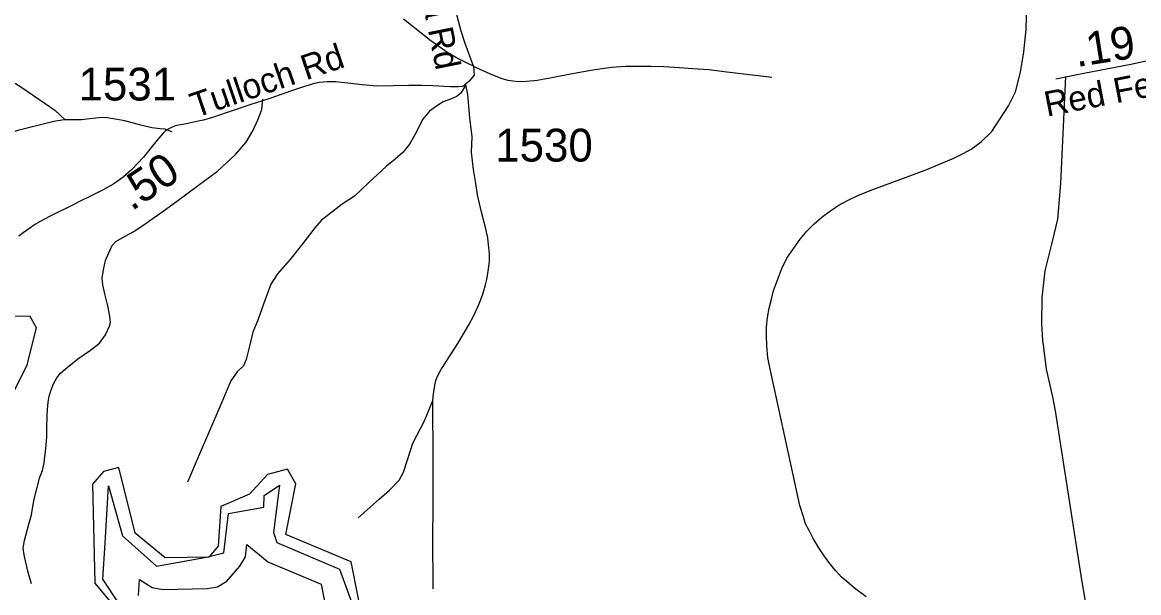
# Model space of a CAD drawing. Extents: x 1383679 to 1536984, y 460658 to 651027.
# Drawn here: x 1388982 to 1393235, y 493279 to 495451 of the extents above; entities that cross this region are included whole.
import ezdxf

# ---------------------------------------------------------------- set-up
doc = ezdxf.new("R2010")
doc.units = 0
for name, color, linetype in [('Exist Hydrographic Bay Label', 7, 'Continuous'), ('Exist Hydrographic Buffer Line', 7, 'Continuous'), ('Exist Road Non-System Type 51', 7, 'Continuous'), ('Exist Road Secondary Mileage Hundredths English Label', 7, 'Continuous'), ('Exist Road Secondary Type 51 Attributed', 7, 'Continuous'), ('Exist Road Secondary Type 51 Label', 7, 'Continuous'), ('Exist Road Secondary Type 51 Number Label', 7, 'Continuous')]:
    doc.layers.add(name, color=color, linetype=linetype)

msp = doc.modelspace()

# ---------------------------------------------------------------- linework, layer by layer
at = {"layer": 'Exist Hydrographic Bay Label'}
for points in [[(1388755.4, 493653.6), (1388999.4, 494147.6), (1389035.3, 494288), (1389011.4, 494331.2), (1388936.3, 494332.7)], [(1390287.3, 493127.2), (1390234.2, 493397.4), (1389986.2, 493500.9), (1390023.3, 493693.8), (1389991.3, 493750.2), (1389916.2, 493728.8), (1389847.2, 493654.7), (1389738.2, 493607.6), (1389727.3, 493456.8), (1389692.3, 493414.9), (1389526.2, 493411.7), (1389411.3, 493505.9), (1389349.3, 493756.6), (1389291.2, 493741.3), (1389248.3, 493692.9), (1389257.3, 493315.3), (1389314.3, 493248.5)]]:
    msp.add_lwpolyline(points, dxfattribs=at)
at = {"layer": 'Exist Hydrographic Buffer Line'}
for points in [[(1389345.4, 493244), (1389288.3, 493330.3), (1389296.6, 493467.3), (1389309.8, 493686.5), (1389363.7, 493496.1), (1389492.2, 493380.6)], [(1389749.3, 493431.1), (1389767.7, 493580.3), (1389901.5, 493604.4), (1389902.8, 493650), (1389961.5, 493689), (1389938.3, 493508.2), (1389951.8, 493470), (1390190.4, 493368.5), (1390278.6, 493127)], [(1389423.8, 493269.1), (1389427.5, 493330.1), (1389427.5, 493330.1), (1389476.5, 493298.7), (1389517.5, 493291.5), (1389685.8, 493294.7), (1389724.6, 493301.9), (1389760.7, 493322.8), (1389810.7, 493379.9), (1389831.3, 493415.6), (1389837.2, 493463), (1389837.2, 493463), (1389885.6, 493423.5), (1389917.6, 493396.8), (1390120.1, 493311.2), (1390160.7, 493103.9)], [(1389492.2, 493380.6), (1389683.6, 493414.7), (1389749.3, 493431.1)]]:
    msp.add_lwpolyline(points, dxfattribs=at)
at = {"layer": 'Exist Road Non-System Type 51'}
for points in [[(1392197.1, 493263.5), (1392152.4, 493296.2), (1392122.9, 493321.4), (1392103.1, 493338.9), (1392081.1, 493363), (1392060.4, 493387.2), (1392036.2, 493420), (1392016.6, 493450.7), (1391994.6, 493485.8), (1391979.2, 493516.4), (1391966.1, 493541.7), (1391957.4, 493568), (1391944.2, 493611.8), (1391829.1, 494136.7), (1391822.6, 494175.1), (1391818.1, 494217.8), (1391817.1, 494258.3), (1391817.1, 494292.3), (1391820.4, 494327.3), (1391827, 494362.4), (1391835.8, 494397.5), (1391843.4, 494430.4), (1391859.9, 494473.1), (1391875.1, 494513.7), (1391894.9, 494553.1), (1391921.1, 494591.5), (1391945.4, 494625.4), (1391970.5, 494656.1), (1391999, 494683.5), (1392027.5, 494708.8), (1392062.6, 494735), (1392092.1, 494754.8), (1392128.4, 494774.5), (1392164.5, 494792), (1392211.6, 494810.7), (1392422, 494888.4), (1392530.5, 494934.5), (1392566.6, 494952), (1392597.4, 494968.4), (1392634.6, 494996.9), (1392675.1, 495036.3), (1392738.6, 495132.8), (1392766.1, 495186.5), (1392785, 495261.1), (1392797, 495339.3), (1392806.1, 495423.6), (1392810.6, 495572.6)], [(1388472.1, 495300.3), (1388494.6, 495354.7), (1388514.5, 495397.2), (1388529.1, 495425), (1388551.6, 495435.6), (1388604.6, 495422.3), (1388645.9, 495406.4), (1388712.4, 495369.2), (1388795, 495321.5), (1388904.6, 495250.5), (1388975.6, 495205.3), (1389068.9, 495141.8), (1389104.9, 495117.2), (1389145, 495079.6)], [(1391837.9, 495240.9), (1391785.1, 495247.8), (1391666.4, 495262.1), (1391596.9, 495269.9), (1391536.2, 495274.8), (1391483.8, 495278.2), (1391425.2, 495281.7), (1391376.1, 495282.9), (1391334.1, 495283.4), (1391279.6, 495282.8), (1391226.9, 495279.8), (1391155.1, 495269.2), (1391070, 495253.9), (1390999.5, 495240.2), (1390943.1, 495230.4), (1390903.4, 495226.2), (1390871.6, 495225.4), (1390850.1, 495227.2), (1390832.4, 495230), (1390810.1, 495236.6), (1390786.9, 495244.9), (1390765.4, 495253.8), (1390725.8, 495271.4), (1390700, 495283.8)], [(1392956.1, 495245), (1392937.1, 494837.5), (1392925.9, 494702.2), (1392902.4, 494606.2), (1392877.6, 494505.2), (1392865.9, 494402.2), (1392864.5, 494303.1), (1392868.9, 494239.8), (1392871.4, 494221.8), (1392871.5, 494220.6), (1392871.9, 494218.2)], [(1390671.9, 495213.1), (1390652.5, 495182.2), (1390637.9, 495169.9), (1390617.1, 495159.8), (1390584.6, 495148.3), (1390559.9, 495132.1), (1390532.9, 495112.8), (1390507.5, 495082.8), (1390477.6, 495023.2), (1390456.6, 494987.1), (1390431.9, 494956.2), (1390401.8, 494929.9), (1390368.6, 494903.8), (1390300.8, 494839.7), (1390246.6, 494789.5), (1390200.4, 494758.7), (1390149.5, 494720.1), (1390120.9, 494697.8), (1390095.5, 494668.4), (1390050, 494609), (1390000.6, 494547.2), (1389953.5, 494493.2), (1389928.1, 494454.7), (1389899.9, 494378.3), (1389878.6, 494316.6), (1389859.4, 494271.1), (1389844, 494207.4), (1389833.9, 494167.7), (1389824.6, 494143.8), (1389800, 494119.8), (1389776.1, 494086.7), (1389734.4, 493987.2), (1389655.4, 493803.8), (1389610.9, 493700.1)], [(1390546.1, 494010.8), (1390548.4, 494037.4), (1390551.6, 494060.1), (1390555.1, 494076.8), (1390558.9, 494091), (1390565.2, 494106.7), (1390572.1, 494120.3), (1390578.8, 494131.5), (1390584.9, 494140.8), (1390603.8, 494171.5), (1390641, 494228.1), (1390661.5, 494262), (1390683.4, 494299), (1390702.5, 494335), (1390721, 494376.8), (1390734.4, 494412.3), (1390740.9, 494433.8), (1390746.1, 494452.3), (1390751.2, 494472.3), (1390757, 494503.6), (1390761.1, 494540.2), (1390761, 494570.4), (1390758.1, 494605.5), (1390754.9, 494630.2), (1390747, 494664.7), (1390730.8, 494728), (1390716.5, 494795), (1390709.6, 494837.4), (1390701.1, 494891.5), (1390693.1, 494956.8), (1390695, 495015.6), (1390686.5, 495088.1), (1390679.6, 495176.1), (1390671.9, 495213.1)], [(1389015.9, 493313.1), (1389002.9, 493361.5), (1388988.6, 493422.9), (1388985.1, 493448.9), (1388989.9, 493478.4), (1389006.4, 493539.8), (1389017, 493576.4), (1389021.8, 493607.2), (1389027.2, 493635.8), (1389038.4, 493679.3), (1389048.6, 493719.4), (1389057.8, 493744.6), (1389064.6, 493773.8), (1389067.5, 493797.8), (1389070.9, 493827.1), (1389074.9, 493872.9), (1389074.9, 493907.2), (1389076.1, 493952.5), (1389077.9, 493976.6), (1389079.5, 494004.7), (1389083.5, 494027.6), (1389090.4, 494048.2), (1389100.1, 494074.5), (1389112.8, 494098), (1389126.5, 494115.8), (1389146.6, 494132.3), (1389172.9, 494153), (1389193.5, 494169.6), (1389241.6, 494202.8), (1389275.4, 494229.8), (1389298.4, 494260.7), (1389313.2, 494294.4), (1389317.2, 494308.2), (1389314.9, 494332.8), (1389306.9, 494371.8), (1389295.5, 494417.6), (1389288, 494451.4), (1389285.2, 494477.3), (1389291.4, 494509.2), (1389298.9, 494544.8), (1389311.5, 494573.9), (1389323.5, 494600.9), (1389338.4, 494616.9), (1389371.1, 494636.4), (1389406.6, 494654.8), (1389450.1, 494684.5), (1389518.2, 494732), (1389568.5, 494768.7), (1389652.4, 494831.7), (1389725.2, 494884.1), (1389793.6, 494947.9), (1389834.6, 494994.7), (1389859.8, 495037.9), (1389880.2, 495082.4), (1389893.9, 495120), (1389898.4, 495159.3)], [(1389145, 495079.6), (1389140.9, 495079.5), (1389101.4, 495073.8), (1389045.8, 495059.4), (1388965, 495039.4), (1388888, 495014.4), (1388824.1, 494990), (1388798.5, 494980.6), (1388781.6, 494974.9), (1388768.4, 494974.3), (1388755.9, 494975.6), (1388739, 494983.1), (1388725.9, 494996.8), (1388693.4, 495033.8), (1388666.4, 495058.2), (1388647.6, 495073.8), (1388628.2, 495080.8)], [(1389552.9, 495033.8), (1389541.5, 495038.8), (1389525.9, 495044.4), (1389506.4, 495045.7), (1389475.1, 495049.4), (1389433.1, 495060.1), (1389372.5, 495076.3), (1389343.1, 495080.8), (1389304.2, 495088.2), (1389286.1, 495089.5), (1389237.2, 495083.8), (1389206.6, 495079.5), (1389172.1, 495080.1), (1389145, 495079.6)], [(1392871.9, 494218.2), (1392874.2, 494198.8), (1392875.2, 494192.7), (1392882.1, 494130.5), (1392906.6, 494025.8), (1392917.4, 493972), (1393017.2, 493328.2), (1393044.9, 493166.4), (1393059.8, 493066), (1393064.2, 493032.7)], [(1390260.8, 493564.3), (1390341.8, 493635.4), (1390380.4, 493670.2), (1390417.8, 493707.7), (1390434, 493738.8), (1390448.9, 493784.9), (1390461.4, 493824.8), (1390470.1, 493848.5), (1390513.8, 493933.2), (1390546.1, 494010.8)], [(1390547.4, 493293.9), (1390546.2, 493494.6), (1390547.1, 493600.2), (1390547.4, 493676.4), (1390547.4, 493702.5), (1390547.2, 493744.7), (1390547.1, 493836.8), (1390546, 493954.2), (1390545.9, 493961.2), (1390545.8, 493987.2), (1390546.1, 494010.8)]]:
    msp.add_lwpolyline(points, dxfattribs=at)
at = {"layer": 'Exist Road Secondary Type 51 Attributed'}
for points in [[(1390700, 495283.9), (1390668.4, 495370.6), (1390653.2, 495417.2), (1390637.9, 495474.7), (1390611.5, 495596), (1390576.1, 495777.9), (1390567.9, 495903.8), (1390584.4, 495994.5), (1390617.8, 496113.9), (1390637.4, 496159.2), (1390672.4, 496216.9), (1390716.6, 496284.8)], [(1393595.4, 495501.7), (1393531.4, 495403), (1393486.1, 495366.8), (1393442.9, 495344.7), (1393399.6, 495332.6), (1393205.6, 495291.4), (1393026.6, 495256.2), (1392919.2, 495235.6)], [(1390700, 495283.9), (1390678.7, 495294.1), (1390636.1, 495315.9), (1390599.2, 495338), (1390538.6, 495381.2), (1390433.9, 495463.4)], [(1390700, 495283.9), (1390703.2, 495250.1), (1390684.5, 495227.4), (1390660.6, 495207.4)], [(1390660.6, 495207.4), (1390643.2, 495206.3), (1390612.4, 495205.8), (1390545.2, 495209.1), (1390504.4, 495211), (1390454.2, 495210.9), (1390395, 495210.1), (1390332.2, 495208.9), (1390276.2, 495213.4), (1390221.6, 495219.7), (1390175, 495225), (1390143.7, 495225.2), (1390112.2, 495222.1), (1390086.1, 495215.4), (1390075, 495212), (1390056.6, 495206.5), (1390003, 495188.8), (1389927.8, 495163.2), (1389896.5, 495152.8), (1389848.1, 495136.6), (1389705.6, 495089.1), (1389672.4, 495079.4), (1389657.4, 495075.8), (1389634.5, 495070.6), (1389612.3, 495066.3), (1389591.7, 495062.6), (1389576.3, 495059.9), (1389564.4, 495057.3), (1389544.4, 495049), (1389532.3, 495041.5), (1389526.2, 495036.8), (1389518.2, 495029.3), (1389501.6, 495009.7), (1389477.5, 494980.8), (1389443.6, 494938.1), (1389397.9, 494889.8), (1389365.6, 494861.8), (1389330.1, 494835.9), (1389289.7, 494813.7), (1389235.8, 494787.5), (1389204.8, 494771.8), (1389169.6, 494754), (1389087.6, 494713.1), (1389046.6, 494691.1), (1389043.4, 494689.3), (1389034.9, 494684.2), (1389015.1, 494671.1), (1388997.9, 494658.4), (1388984.9, 494649.2), (1388968.3, 494636.5)]]:
    msp.add_lwpolyline(points, dxfattribs=at)

# ---------------------------------------------------------------- texts
at = {"layer": 'Exist Road Secondary Mileage Hundredths English Label'}
for s, rotation, p in [('.19', 9.1309, (1392999, 495280.6)), ('.50', 33.7234, (1389397.8, 494730.6))]:
    msp.add_text(s, height=125, rotation=rotation, dxfattribs=at).set_placement(p)
at = {"layer": 'Exist Road Secondary Type 51 Label'}
for s, rotation, p in [('Shaherila Rd', 281.3094, (1390414.3, 495985.2)), ('Tulloch Rd', 18.856, (1389641.5, 495086.6)), ('Red Fez Club Rd', 10.9157, (1392885.2, 495092.1))]:
    msp.add_text(s, height=95, rotation=rotation, dxfattribs=at).set_placement(p)
at = {"layer": 'Exist Road Secondary Type 51 Number Label'}
for s, p in [('1531', (1389195.8, 495153.8)), ('1530', (1390783.4, 494921.2))]:
    msp.add_text(s, height=125, dxfattribs=at).set_placement(p)

doc.saveas('drawing.dxf')
